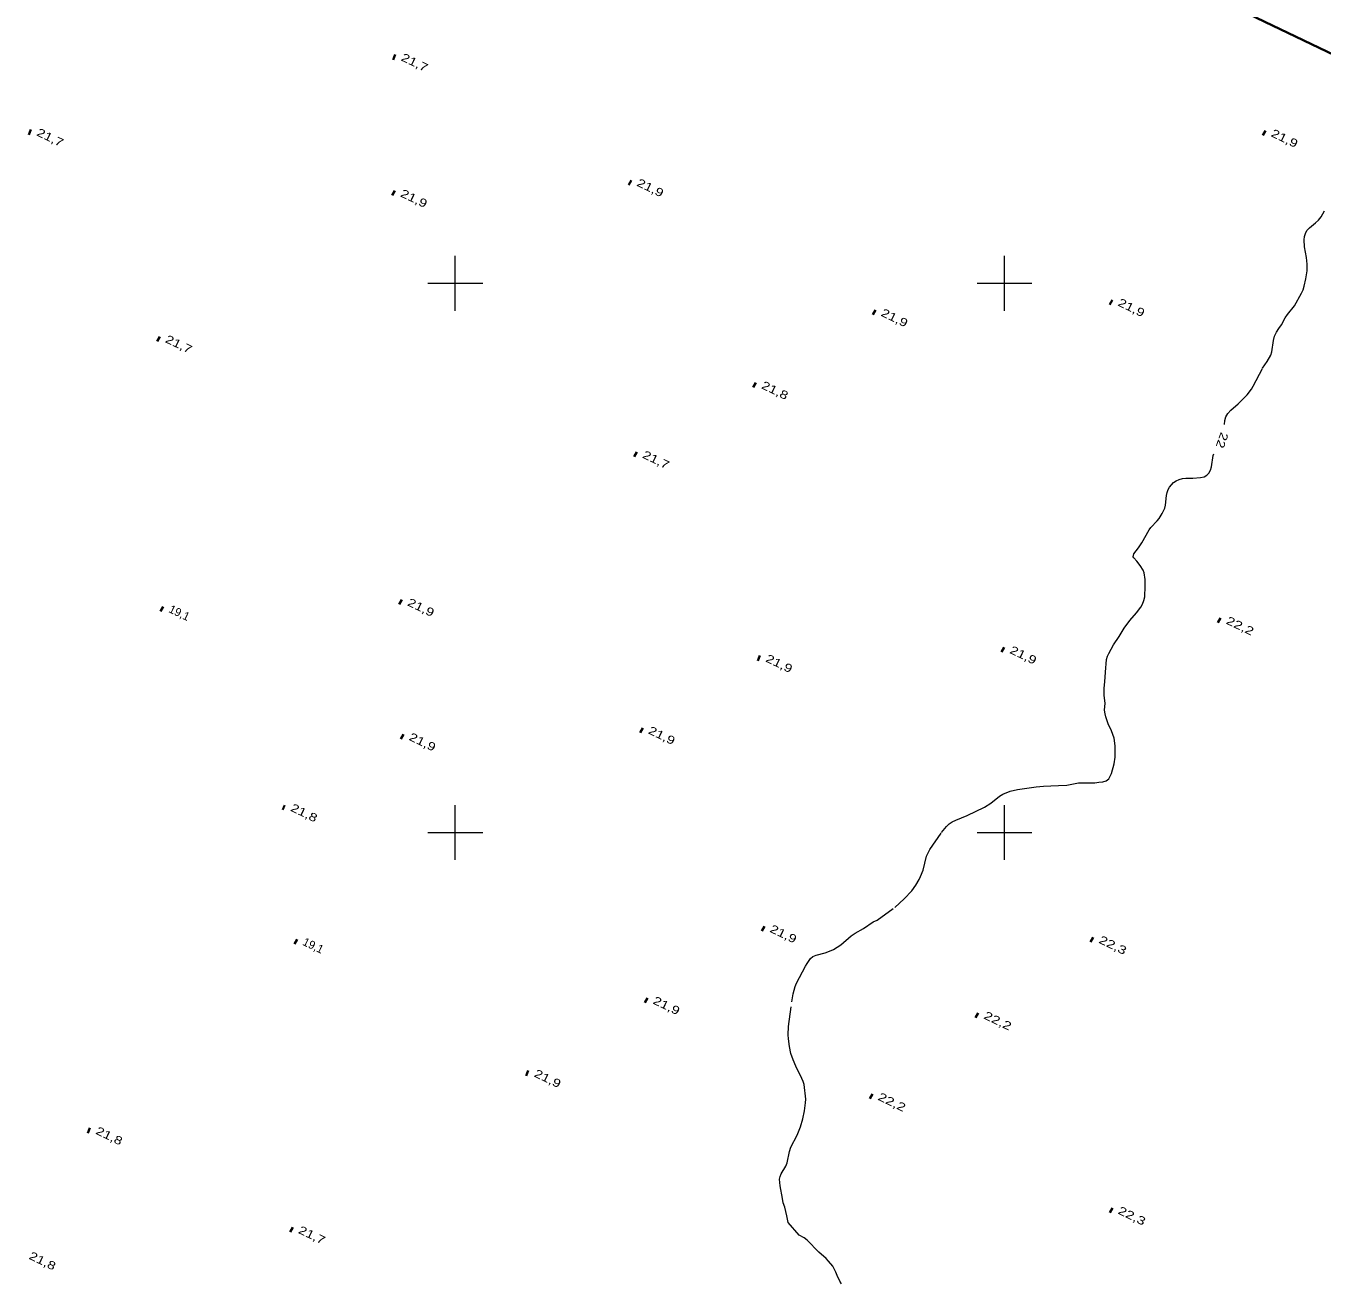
# Model space of a CAD drawing. Extents: x 355726 to 357533, y 5103782 to 5105258.
# Drawn here: x 356921.8 to 357157.8, y 5104518.1 to 5104746.9 of the extents above; entities that cross this region are included whole.
import ezdxf
from ezdxf.enums import TextEntityAlignment as Align

# ---------------------------------------------------------------- set-up
doc = ezdxf.new("R2010")
doc.units = 0
doc.header["$LTSCALE"] = 0.6
doc.linetypes.add('LONG_DASHED', pattern=[7.5, 6, -1.5])
for name, color, linetype, lineweight in [('2', 7, 'LONG_DASHED', 13), ('3', 7, 'Continuous', 140), ('60', 7, 'Continuous', 13), ('61', 7, 'Continuous', 13)]:
    doc.layers.add(name, color=color, linetype=linetype, lineweight=lineweight)

msp = doc.modelspace()

# ---------------------------------------------------------------- linework, layer by layer
at = {"layer": '2'}
for points in [[(357140.07, 5104674.26), (357140.13, 5104675.01), (357140.3, 5104675.69), (357140.68, 5104676.3), (357141.23, 5104676.88), (357142.52, 5104678.05), (357144.16, 5104679.7), (357144.96, 5104680.72), (357145.3, 5104681.29), (357146.96, 5104684.51), (357147.82, 5104685.76), (357148.46, 5104686.91), (357148.68, 5104687.49), (357148.97, 5104689.57), (357149.18, 5104690.34), (357149.53, 5104691.09), (357149.95, 5104691.78), (357150.41, 5104692.42), (357151.12, 5104693.69), (357151.51, 5104694.28), (357152.81, 5104695.9), (357154.08, 5104698.18), (357154.37, 5104698.8), (357154.57, 5104699.44), (357154.88, 5104700.83), (357155.09, 5104702.23), (357155.1, 5104703.49), (357154.97, 5104704.7), (357154.6, 5104706.63), (357154.53, 5104707.91), (357154.62, 5104708.5), (357154.78, 5104709.08), (357155.04, 5104709.61), (357155.5, 5104710.08), (357156.65, 5104710.99), (357157.19, 5104711.51), (357157.66, 5104712.08), (357158.28, 5104713.17)], [(357129.18, 5104659.04), (357129.3, 5104659.58), (357129.48, 5104661.38), (357129.64, 5104661.92), (357129.82, 5104662.44), (357130.06, 5104662.88), (357130.38, 5104663.3), (357130.78, 5104663.71), (357131.27, 5104664.03), (357131.82, 5104664.26), (357132.42, 5104664.44), (357133, 5104664.53), (357134.29, 5104664.51), (357135.7, 5104664.63), (357136.33, 5104664.75), (357136.84, 5104665.03), (357137.22, 5104665.43), (357137.5, 5104665.95), (357137.66, 5104666.55), (357137.97, 5104668.65), (357138.11, 5104668.93)], [(357060.86, 5104561.05), (357060.67, 5104562.43), (357060.61, 5104563.13), (357060.7, 5104564.7), (357061.41, 5104569.9), (357061.54, 5104570.62), (357061.92, 5104571.97), (357062.16, 5104572.57), (357063.8, 5104575.68), (357064.06, 5104576.16), (357064.66, 5104577.04), (357065.09, 5104577.42), (357065.71, 5104577.65), (357067.35, 5104578.07), (357068.15, 5104578.36), (357068.88, 5104578.7), (357069.56, 5104579.09), (357070.2, 5104579.54), (357072.09, 5104581.16), (357072.84, 5104581.65), (357074.35, 5104582.53), (357076.09, 5104583.73), (357076.82, 5104584.05), (357080.03, 5104586.36), (357081.72, 5104587.91), (357083.12, 5104589.4), (357083.84, 5104590.38), (357084.45, 5104591.42), (357084.72, 5104591.96), (357085.19, 5104593.13), (357085.82, 5104595.71), (357086.4, 5104596.92), (357088.56, 5104599.97), (357089.43, 5104601.11), (357089.93, 5104601.58), (357090.49, 5104601.92), (357091.12, 5104602.22), (357093.18, 5104603.09), (357096.39, 5104604.58), (357097.49, 5104605.32), (357099.11, 5104606.62), (357099.72, 5104607), (357101.02, 5104607.51), (357102.35, 5104607.84), (357105.79, 5104608.32), (357107.12, 5104608.44), (357108.43, 5104608.47), (357109.86, 5104608.57), (357111.32, 5104608.59), (357113.47, 5104609.01), (357114.22, 5104609.05), (357116.46, 5104609.04), (357117.19, 5104609.13), (357117.89, 5104609.23), (357118.51, 5104609.41), (357118.97, 5104609.74), (357119.25, 5104610.23), (357119.46, 5104610.76), (357119.95, 5104612.47), (357120.13, 5104613.73), (357120.14, 5104615.78), (357119.96, 5104617.19), (357119.5, 5104618.53), (357118.9, 5104619.8), (357118.46, 5104621.03), (357118.3, 5104621.61), (357118.22, 5104622.25), (357118.3, 5104623.54), (357118.16, 5104624.93), (357118.13, 5104626.25), (357118.27, 5104627.44), (357118.36, 5104629.18), (357118.58, 5104631.51), (357118.75, 5104632.08), (357118.99, 5104632.61), (357119.84, 5104634.17), (357120.87, 5104635.67), (357121.81, 5104637.2), (357122.83, 5104638.61), (357124.05, 5104640.01), (357124.81, 5104641.01), (357125.12, 5104641.59), (357125.37, 5104642.22), (357125.52, 5104642.88), (357125.61, 5104644.87), (357125.59, 5104646.08), (357125.45, 5104647.26), (357125.27, 5104647.76), (357124.73, 5104648.63), (357124.11, 5104649.42), (357123.55, 5104649.98), (357123.41, 5104650.21), (357123.54, 5104650.73), (357124.39, 5104651.83), (357125.02, 5104652.76), (357126.36, 5104655.13), (357126.64, 5104655.55), (357127.78, 5104656.75), (357128.13, 5104657.19), (357128.71, 5104658.08), (357129.18, 5104659.04)], [(357070.32, 5104517.83), (357070.04, 5104518.28), (357069.51, 5104519.34), (357069.29, 5104519.94), (357068.72, 5104521.03), (357067.98, 5104521.97), (357067.55, 5104522.42), (357066.22, 5104523.59), (357064.07, 5104525.79), (357063.55, 5104526.19), (357062.63, 5104526.69), (357060.63, 5104528.99), (357060.4, 5104530.22), (357059.99, 5104531.76), (357059.73, 5104532.55), (357059.56, 5104533.37), (357059.14, 5104535.66), (357059.06, 5104536.86), (357059.16, 5104537.36), (357059.36, 5104537.82), (357060.2, 5104539.26), (357060.42, 5104539.83), (357060.84, 5104541.94), (357061.11, 5104542.7), (357062.25, 5104544.9), (357062.85, 5104546.42), (357063.31, 5104547.88), (357063.62, 5104549.33), (357063.8, 5104550.76), (357063.81, 5104551.43), (357063.5, 5104554.11), (357063.35, 5104554.65), (357063.12, 5104555.22), (357062, 5104557.45), (357061.53, 5104558.59), (357061.13, 5104559.76), (357060.86, 5104561.05)]]:
    msp.add_lwpolyline(points, dxfattribs=at)
at = {"layer": '3'}
for p, q in [((356988.72, 5104741.25), (356989.08, 5104741.08)), ((356922.36, 5104727.59), (356922.72, 5104727.42)), ((357147.09, 5104727.43), (357147.45, 5104727.26)), ((357031.64, 5104718.42), (357032, 5104718.25)), ((356988.59, 5104716.5), (356988.95, 5104716.33)), ((357119.21, 5104696.6), (357119.57, 5104696.43)), ((357076.09, 5104694.78), (357076.45, 5104694.61)), ((356945.78, 5104689.95), (356946.14, 5104689.78)), ((357054.31, 5104681.54), (357054.67, 5104681.37)), ((357032.66, 5104668.92), (357033.02, 5104668.75)), ((356989.86, 5104642.03), (356990.22, 5104641.86)), ((356946.41, 5104640.79), (356946.77, 5104640.62)), ((357138.91, 5104638.72), (357139.27, 5104638.55)), ((357099.52, 5104633.36), (357099.88, 5104633.19)), ((357055.08, 5104631.82), (357055.44, 5104631.65)), ((357033.71, 5104618.7), (357034.07, 5104618.53)), ((356990.14, 5104617.54), (356990.5, 5104617.37)), ((356968.59, 5104604.63), (356968.95, 5104604.46)), ((357055.86, 5104582.58), (357056.22, 5104582.41)), ((356970.78, 5104580.21), (356971.14, 5104580.04)), ((357115.74, 5104580.59), (357116.1, 5104580.42)), ((357034.57, 5104569.54), (357034.93, 5104569.37)), ((357094.8, 5104566.81), (357095.16, 5104566.64)), ((357012.93, 5104556.26), (357013.29, 5104556.09)), ((357075.52, 5104552.02), (357075.88, 5104551.85)), ((356933.12, 5104545.82), (356933.48, 5104545.65)), ((357119.22, 5104531.3), (357119.58, 5104531.13)), ((356970.01, 5104527.75), (356970.37, 5104527.58))]:
    msp.add_line(p, q, dxfattribs=at)
at = {"layer": '60', "lineweight": 35}
msp.add_lwpolyline([(355740.43, 5104469.78), (356913.03, 5103908.53), (357283.46, 5104682.46), (356110.86, 5105243.71)], close=True, dxfattribs=at)
at = {"layer": '61'}
for p, q in [((357000, 5104695), (357000, 5104705)), ((357100, 5104695), (357100, 5104705)), ((356995, 5104700), (357005, 5104700)), ((357095, 5104700), (357105, 5104700)), ((357000, 5104595), (357000, 5104605)), ((357100, 5104595), (357100, 5104605)), ((356995, 5104600), (357005, 5104600)), ((357095, 5104600), (357105, 5104600))]:
    msp.add_line(p, q, dxfattribs=at)

# ---------------------------------------------------------------- texts
at = {"layer": '2', "width": 1.3}
msp.add_text('22', height=1.5, rotation=250.61, dxfattribs=at).set_placement((357138.92, 5104671.65), align=Align.CENTER)
at = {"layer": '3'}
for s, width, p in [('21,7   ', 1.3, (356990.01, 5104740.62)), ('21,7   ', 1.3, (356923.65, 5104726.96)), ('21,9   ', 1.3, (357148.38, 5104726.8)), ('21,9   ', 1.3, (356989.88, 5104715.86)), ('21,9   ', 1.3, (357032.92, 5104717.8)), ('21,9   ', 1.3, (357120.5, 5104695.98)), ('21,9   ', 1.3, (357077.37, 5104694.13)), ('21,7   ', 1.3, (356947.07, 5104689.32)), ('21,8   ', 1.3, (357055.6, 5104680.92)), ('21,7   ', 1.3, (357033.95, 5104668.28)), ('21,9   ', 1.3, (356991.15, 5104641.4)), ('22,2   ', 1.35, (357140.2, 5104638.08)), ('21,9   ', 1.3, (357056.37, 5104631.18)), ('21,9   ', 1.3, (357100.81, 5104632.72)), ('21,9   ', 1.3, (356991.43, 5104616.9)), ('21,9   ', 1.3, (357035, 5104618.08)), ('21,8   ', 1.3, (356969.88, 5104604)), ('21,9   ', 1.3, (357057.14, 5104581.96)), ('22,3   ', 1.35, (357117.03, 5104579.96)), ('21,9   ', 1.3, (357035.86, 5104568.9)), ('22,2   ', 1.35, (357096.08, 5104566.18)), ('21,9   ', 1.3, (357014.22, 5104555.62)), ('22,2   ', 1.35, (357076.81, 5104551.38)), ('21,8   ', 1.3, (356934.41, 5104545.18)), ('22,3   ', 1.35, (357120.5, 5104530.66)), ('21,7   ', 1.3, (356971.3, 5104527.12)), ('21,8   ', 1.3, (356922.26, 5104522.42))]:
    msp.add_text(s, height=1.5, rotation=334.423, dxfattribs=dict(at, width=width)).set_placement(p)
for p in [(356947.7, 5104640.16), (356972.07, 5104579.58)]:
    msp.add_text('19,1   ', height=1.5, rotation=334.423, dxfattribs=at).set_placement(p)

doc.saveas('drawing.dxf')
